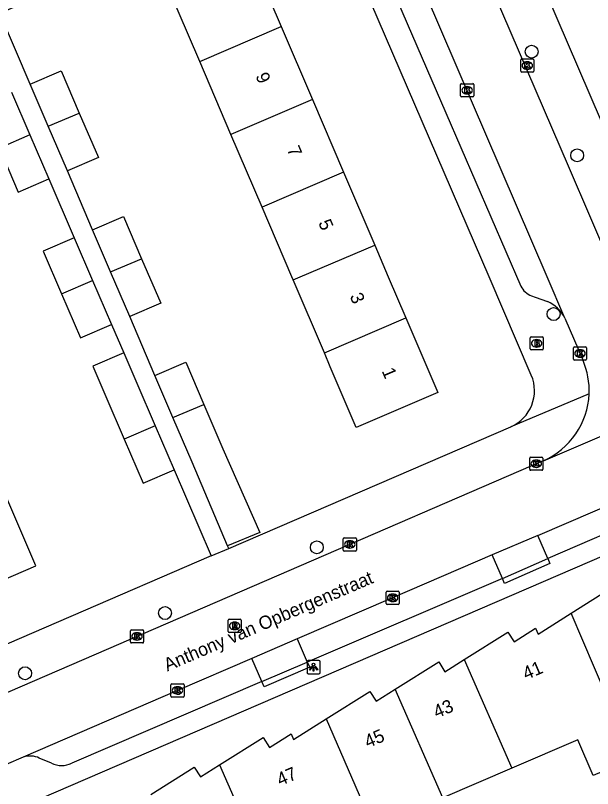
# Model space of a CAD drawing. Extents: x 159353 to 160616, y 385893 to 387321.
# Drawn here: x 159601.3 to 159645.1, y 386211.2 to 386269.8 of the extents above; entities that cross this region are included whole.
import ezdxf

# ---------------------------------------------------------------- set-up
doc = ezdxf.new("R2010")
doc.units = 0
for name, color, linetype in [('IMGEO_Boom', 7, 'Continuous'), ('IMGEO_Brandkraan', 7, 'Continuous'), ('IMGEO_Kolk', 7, 'Continuous'), ('IMGEO_Lichtpunt', 7, 'Continuous'), ('IMGEO_Openbare_ruimte_label', 7, 'Continuous'), ('IMGEO_Pand', 7, 'Continuous'), ('IMGEO_Pand_nummerreeks', 7, 'Continuous'), ('IMGEO_Rijbaan_lokaal_open', 7, 'Continuous'), ('IMGEO_Rioolput', 7, 'Continuous'), ('IMGEO_Voetpad_open', 7, 'Continuous')]:
    doc.layers.add(name, color=color, linetype=linetype)

msp = doc.modelspace()

# ---------------------------------------------------------------- linework, layer by layer
at = {"layer": 'IMGEO_Boom'}
for centre in [(159640.483, 386267.073), (159643.936, 386259.215), (159642.147, 386247.184), (159624.194, 386229.502), (159612.678, 386224.523), (159602.065, 386219.96)]:
    msp.add_circle(centre, 0.489, dxfattribs=at)
at = {"layer": 'IMGEO_Brandkraan'}
for p, q in [((159640.366, 386244.54), (159640.366, 386245.392)), ((159640.441, 386245.466), (159641.293, 386245.466)), ((159641.367, 386245.392), (159641.367, 386244.54)), ((159640.854, 386245.246), (159640.879, 386245.246)), ((159641.293, 386244.466), (159640.441, 386244.466)), ((159640.877, 386244.686), (159640.852, 386244.686))]:
    msp.add_line(p, q, dxfattribs=at)
for points in [[(159640.366, 386244.54), (159640.366, 386245.392)], [(159640.441, 386245.466), (159641.293, 386245.466)], [(159641.367, 386245.392), (159641.367, 386244.54)], [(159640.714, 386245.166), (159640.714, 386244.766), (159640.927, 386244.766)], [(159640.945, 386245.166), (159640.714, 386245.166)], [(159640.893, 386245.085), (159640.839, 386245.085), (159640.839, 386245.009)], [(159640.839, 386245.009), (159640.892, 386245.009)], [(159640.901, 386244.933), (159640.839, 386244.933), (159640.839, 386244.852)], [(159640.839, 386244.852), (159640.901, 386244.852)], [(159641.293, 386244.466), (159640.441, 386244.466)]]:
    msp.add_lwpolyline(points, dxfattribs=at)
for centre, radius, start, end in [((159640.443, 386245.39), 0.0765, 91.55205, 178.44795), ((159640.443, 386245.39), 0.0765, 91.55205, 178.44795), ((159641.291, 386245.39), 0.0765, 1.55205, 88.44795), ((159641.291, 386245.39), 0.0765, 1.55205, 88.44795), ((159640.894, 386245.047), 0.0379, 267.82845, 90.93552), ((159640.902, 386244.892), 0.0404, 269.87594, 90.50774), ((159640.933, 386245.017), 0.251, 268.66757, 293.53466), ((159640.949, 386245.021), 0.145, 59.4692, 91.53667), ((159640.974, 386245.068), 0.0922, 285.51372, 58.15012), ((159640.979, 386244.876), 0.105, 301.31148, 78.98903), ((159640.443, 386244.542), 0.0765, 181.55205, 268.44795), ((159640.443, 386244.542), 0.0765, 181.55205, 268.44795), ((159641.291, 386244.542), 0.0765, 271.55205, 358.44795), ((159641.291, 386244.542), 0.0765, 271.55205, 358.44795)]:
    msp.add_arc(centre, radius, start, end, dxfattribs=at)
for centre, major_axis, ratio, start_param, end_param in [((159640.853, 386244.966), (-0.387, 0.002), 0.722429, 4.712389, 7.853982), ((159640.878, 386244.966), (-0.39, 0.002), 0.717154, 1.570796, 4.712389)]:
    msp.add_ellipse(centre, major_axis=major_axis, ratio=ratio, start_param=start_param, end_param=end_param, dxfattribs=at)
at = {"layer": 'IMGEO_Kolk'}
for p, q in [((159639.657, 386265.598), (159639.657, 386266.45)), ((159639.732, 386266.524), (159640.584, 386266.524)), ((159640.658, 386266.45), (159640.658, 386265.598)), ((159640.145, 386266.304), (159640.17, 386266.304)), ((159640.584, 386265.524), (159639.732, 386265.524)), ((159640.168, 386265.744), (159640.143, 386265.744)), ((159635.166, 386264.649), (159636.018, 386264.649)), ((159635.091, 386263.723), (159635.091, 386264.575)), ((159635.579, 386264.429), (159635.604, 386264.429)), ((159636.092, 386264.575), (159636.092, 386263.723)), ((159636.018, 386263.649), (159635.166, 386263.649)), ((159635.602, 386263.869), (159635.577, 386263.869)), ((159643.649, 386243.773), (159643.649, 386244.625)), ((159643.724, 386244.699), (159644.576, 386244.699)), ((159644.137, 386244.479), (159644.162, 386244.479)), ((159644.65, 386244.625), (159644.65, 386243.773)), ((159644.576, 386243.699), (159643.724, 386243.699)), ((159644.16, 386243.919), (159644.135, 386243.919)), ((159640.334, 386235.419), (159640.334, 386236.271)), ((159640.409, 386236.345), (159641.261, 386236.345)), ((159640.822, 386236.125), (159640.847, 386236.125)), ((159641.335, 386236.271), (159641.335, 386235.419)), ((159641.261, 386235.345), (159640.409, 386235.345)), ((159640.845, 386235.565), (159640.82, 386235.565)), ((159626.192, 386229.301), (159626.192, 386230.153)), ((159626.267, 386230.227), (159627.119, 386230.227)), ((159627.193, 386230.153), (159627.193, 386229.301)), ((159626.68, 386230.007), (159626.705, 386230.007)), ((159627.119, 386229.227), (159626.267, 386229.227)), ((159626.703, 386229.447), (159626.678, 386229.447)), ((159629.441, 386225.253), (159629.441, 386226.105)), ((159629.516, 386226.179), (159630.368, 386226.179)), ((159629.929, 386225.959), (159629.954, 386225.959)), ((159630.442, 386226.105), (159630.442, 386225.253)), ((159629.952, 386225.399), (159629.927, 386225.399)), ((159630.368, 386225.179), (159629.516, 386225.179)), ((159610.055, 386222.331), (159610.055, 386223.183)), ((159610.13, 386223.257), (159610.982, 386223.257)), ((159610.543, 386223.037), (159610.568, 386223.037)), ((159611.056, 386223.183), (159611.056, 386222.331)), ((159610.566, 386222.477), (159610.541, 386222.477)), ((159610.982, 386222.257), (159610.13, 386222.257)), ((159613.126, 386218.232), (159613.126, 386219.084)), ((159613.201, 386219.158), (159614.053, 386219.158)), ((159613.614, 386218.938), (159613.639, 386218.938)), ((159614.127, 386219.084), (159614.127, 386218.232)), ((159613.637, 386218.378), (159613.612, 386218.378)), ((159614.053, 386218.158), (159613.201, 386218.158))]:
    msp.add_line(p, q, dxfattribs=at)
for points in [[(159639.657, 386265.598), (159639.657, 386266.45)], [(159639.732, 386266.524), (159640.584, 386266.524)], [(159640.658, 386266.45), (159640.658, 386265.598)], [(159639.978, 386266.224), (159640.101, 386266.224), (159640.101, 386266.073), (159640.231, 386266.224), (159640.395, 386266.224), (159640.249, 386266.073), (159640.402, 386265.824), (159640.25, 386265.824), (159640.165, 386265.988), (159640.101, 386265.921), (159640.101, 386265.824), (159639.978, 386265.824), (159639.978, 386266.224)], [(159640.584, 386265.524), (159639.732, 386265.524)], [(159635.166, 386264.649), (159636.018, 386264.649)], [(159635.091, 386263.723), (159635.091, 386264.575)], [(159635.412, 386264.349), (159635.535, 386264.349), (159635.535, 386264.198), (159635.665, 386264.349), (159635.829, 386264.349), (159635.683, 386264.198), (159635.836, 386263.949), (159635.684, 386263.949), (159635.599, 386264.113), (159635.535, 386264.046), (159635.535, 386263.949), (159635.412, 386263.949), (159635.412, 386264.349)], [(159636.092, 386264.575), (159636.092, 386263.723)], [(159636.018, 386263.649), (159635.166, 386263.649)], [(159643.649, 386243.773), (159643.649, 386244.625)], [(159643.724, 386244.699), (159644.576, 386244.699)], [(159643.97, 386244.399), (159644.093, 386244.399), (159644.093, 386244.248), (159644.223, 386244.399), (159644.387, 386244.399), (159644.241, 386244.248), (159644.394, 386243.999), (159644.242, 386243.999), (159644.157, 386244.163), (159644.093, 386244.096), (159644.093, 386243.999), (159643.97, 386243.999), (159643.97, 386244.399)], [(159644.65, 386244.625), (159644.65, 386243.773)], [(159644.576, 386243.699), (159643.724, 386243.699)], [(159640.334, 386235.419), (159640.334, 386236.271)], [(159640.409, 386236.345), (159641.261, 386236.345)], [(159640.655, 386236.045), (159640.778, 386236.045), (159640.778, 386235.894), (159640.908, 386236.045), (159641.072, 386236.045), (159640.926, 386235.894), (159641.079, 386235.645), (159640.927, 386235.645), (159640.842, 386235.809), (159640.778, 386235.742), (159640.778, 386235.645), (159640.655, 386235.645), (159640.655, 386236.045)], [(159641.335, 386236.271), (159641.335, 386235.419)], [(159641.261, 386235.345), (159640.409, 386235.345)], [(159626.192, 386229.301), (159626.192, 386230.153)], [(159626.267, 386230.227), (159627.119, 386230.227)], [(159627.193, 386230.153), (159627.193, 386229.301)], [(159626.513, 386229.927), (159626.636, 386229.927), (159626.636, 386229.776), (159626.766, 386229.927), (159626.93, 386229.927), (159626.784, 386229.776), (159626.937, 386229.527), (159626.785, 386229.527), (159626.7, 386229.691), (159626.636, 386229.624), (159626.636, 386229.527), (159626.513, 386229.527), (159626.513, 386229.927)], [(159627.119, 386229.227), (159626.267, 386229.227)], [(159629.441, 386225.253), (159629.441, 386226.105)], [(159629.516, 386226.179), (159630.368, 386226.179)], [(159630.442, 386226.105), (159630.442, 386225.253)], [(159629.762, 386225.879), (159629.885, 386225.879), (159629.885, 386225.728), (159630.015, 386225.879), (159630.179, 386225.879), (159630.033, 386225.728), (159630.186, 386225.479), (159630.034, 386225.479), (159629.949, 386225.643), (159629.885, 386225.576), (159629.885, 386225.479), (159629.762, 386225.479), (159629.762, 386225.879)], [(159630.368, 386225.179), (159629.516, 386225.179)], [(159610.055, 386222.331), (159610.055, 386223.183)], [(159610.13, 386223.257), (159610.982, 386223.257)], [(159611.056, 386223.183), (159611.056, 386222.331)], [(159610.376, 386222.957), (159610.499, 386222.957), (159610.499, 386222.806), (159610.629, 386222.957), (159610.793, 386222.957), (159610.647, 386222.806), (159610.8, 386222.557), (159610.648, 386222.557), (159610.563, 386222.721), (159610.499, 386222.654), (159610.499, 386222.557), (159610.376, 386222.557), (159610.376, 386222.957)], [(159610.982, 386222.257), (159610.13, 386222.257)], [(159613.126, 386218.232), (159613.126, 386219.084)], [(159613.201, 386219.158), (159614.053, 386219.158)], [(159614.127, 386219.084), (159614.127, 386218.232)], [(159613.447, 386218.858), (159613.57, 386218.858), (159613.57, 386218.707), (159613.7, 386218.858), (159613.864, 386218.858), (159613.718, 386218.707), (159613.871, 386218.458), (159613.719, 386218.458), (159613.634, 386218.622), (159613.57, 386218.555), (159613.57, 386218.458), (159613.447, 386218.458), (159613.447, 386218.858)], [(159614.053, 386218.158), (159613.201, 386218.158)]]:
    msp.add_lwpolyline(points, dxfattribs=at)
for centre, start, end in [((159639.734, 386266.448), 91.55205, 178.44795), ((159639.734, 386266.448), 91.55205, 178.44795), ((159640.582, 386266.448), 1.55205, 88.44795), ((159640.582, 386266.448), 1.55205, 88.44795), ((159639.734, 386265.6), 181.55205, 268.44795), ((159639.734, 386265.6), 181.55205, 268.44795), ((159640.582, 386265.6), 271.55205, 358.44795), ((159640.582, 386265.6), 271.55205, 358.44795), ((159635.168, 386264.573), 91.55205, 178.44795), ((159635.168, 386264.573), 91.55205, 178.44795), ((159636.016, 386264.573), 1.55205, 88.44795), ((159636.016, 386264.573), 1.55205, 88.44795), ((159635.168, 386263.725), 181.55205, 268.44795), ((159635.168, 386263.725), 181.55205, 268.44795), ((159636.016, 386263.725), 271.55205, 358.44795), ((159636.016, 386263.725), 271.55205, 358.44795), ((159643.726, 386244.623), 91.55205, 178.44795), ((159643.726, 386244.623), 91.55205, 178.44795), ((159644.574, 386244.623), 1.55205, 88.44795), ((159644.574, 386244.623), 1.55205, 88.44795), ((159643.726, 386243.775), 181.55205, 268.44795), ((159643.726, 386243.775), 181.55205, 268.44795), ((159644.574, 386243.775), 271.55205, 358.44795), ((159644.574, 386243.775), 271.55205, 358.44795), ((159640.411, 386236.269), 91.55205, 178.44795), ((159640.411, 386236.269), 91.55205, 178.44795), ((159641.259, 386236.269), 1.55205, 88.44795), ((159641.259, 386236.269), 1.55205, 88.44795), ((159640.411, 386235.421), 181.55205, 268.44795), ((159640.411, 386235.421), 181.55205, 268.44795), ((159641.259, 386235.421), 271.55205, 358.44795), ((159641.259, 386235.421), 271.55205, 358.44795), ((159626.269, 386230.151), 91.55205, 178.44795), ((159626.269, 386230.151), 91.55205, 178.44795), ((159627.117, 386230.151), 1.55205, 88.44795), ((159627.117, 386230.151), 1.55205, 88.44795), ((159626.269, 386229.303), 181.55205, 268.44795), ((159626.269, 386229.303), 181.55205, 268.44795), ((159627.117, 386229.303), 271.55205, 358.44795), ((159627.117, 386229.303), 271.55205, 358.44795), ((159629.518, 386226.103), 91.55205, 178.44795), ((159629.518, 386226.103), 91.55205, 178.44795), ((159630.366, 386226.103), 1.55205, 88.44795), ((159630.366, 386226.103), 1.55205, 88.44795), ((159629.518, 386225.255), 181.55205, 268.44795), ((159629.518, 386225.255), 181.55205, 268.44795), ((159630.366, 386225.255), 271.55205, 358.44795), ((159630.366, 386225.255), 271.55205, 358.44795), ((159610.132, 386223.181), 91.55205, 178.44795), ((159610.132, 386223.181), 91.55205, 178.44795), ((159610.98, 386223.181), 1.55205, 88.44795), ((159610.98, 386223.181), 1.55205, 88.44795), ((159610.132, 386222.333), 181.55205, 268.44795), ((159610.132, 386222.333), 181.55205, 268.44795), ((159610.98, 386222.333), 271.55205, 358.44795), ((159610.98, 386222.333), 271.55205, 358.44795), ((159613.203, 386219.082), 91.55205, 178.44795), ((159613.203, 386219.082), 91.55205, 178.44795), ((159614.051, 386219.082), 1.55205, 88.44795), ((159614.051, 386219.082), 1.55205, 88.44795), ((159613.203, 386218.234), 181.55205, 268.44795), ((159613.203, 386218.234), 181.55205, 268.44795), ((159614.051, 386218.234), 271.55205, 358.44795), ((159614.051, 386218.234), 271.55205, 358.44795)]:
    msp.add_arc(centre, 0.0765, start, end, dxfattribs=at)
for centre, major_axis, ratio, start_param, end_param in [((159640.144, 386266.024), (-0.387, 0.002), 0.722429, 4.712389, 7.853982), ((159640.169, 386266.024), (-0.39, 0.002), 0.717154, 1.570796, 4.712389), ((159635.578, 386264.149), (-0.387, 0.002), 0.722429, 4.712389, 7.853982), ((159635.603, 386264.149), (-0.39, 0.002), 0.717154, 1.570796, 4.712389), ((159644.136, 386244.199), (-0.387, 0.002), 0.722429, 4.712389, 7.853982), ((159644.161, 386244.199), (-0.39, 0.002), 0.717154, 1.570796, 4.712389), ((159640.821, 386235.845), (-0.387, 0.002), 0.722429, 4.712389, 7.853982), ((159640.846, 386235.845), (-0.39, 0.002), 0.717154, 1.570796, 4.712389), ((159626.679, 386229.727), (-0.387, 0.002), 0.722429, 4.712389, 7.853982), ((159626.704, 386229.727), (-0.39, 0.002), 0.717154, 1.570796, 4.712389), ((159629.928, 386225.679), (-0.387, 0.002), 0.722429, 4.712389, 7.853982), ((159629.953, 386225.679), (-0.39, 0.002), 0.717154, 1.570796, 4.712389), ((159610.542, 386222.757), (-0.387, 0.002), 0.722429, 4.712389, 7.853982), ((159610.567, 386222.757), (-0.39, 0.002), 0.717154, 1.570796, 4.712389), ((159613.613, 386218.658), (-0.387, 0.002), 0.722429, 4.712389, 7.853982), ((159613.638, 386218.658), (-0.39, 0.002), 0.717154, 1.570796, 4.712389)]:
    msp.add_ellipse(centre, major_axis=major_axis, ratio=ratio, start_param=start_param, end_param=end_param, dxfattribs=at)
at = {"layer": 'IMGEO_Lichtpunt'}
for p, q in [((159623.446, 386220.825), (159623.446, 386220.018)), ((159623.446, 386220.825), (159623.446, 386220.018)), ((159624.348, 386220.92), (159623.54, 386220.92)), ((159624.348, 386220.92), (159623.54, 386220.92)), ((159624.442, 386220.018), (159624.442, 386220.825)), ((159624.442, 386220.018), (159624.442, 386220.825)), ((159623.54, 386219.924), (159624.348, 386219.924)), ((159623.54, 386219.924), (159624.348, 386219.924))]:
    msp.add_line(p, q, dxfattribs=at)
for points in [[(159623.82, 386220.489), (159623.859, 386220.461), (159623.671, 386220.199), (159623.633, 386220.226), (159623.82, 386220.489)], [(159623.922, 386220.441), (159623.969, 386220.441), (159623.969, 386220.119), (159623.922, 386220.119), (159623.922, 386220.441)], [(159624.032, 386220.461), (159624.07, 386220.488), (159624.257, 386220.226), (159624.218, 386220.198), (159624.032, 386220.461)]]:
    msp.add_lwpolyline(points, dxfattribs=at)
msp.add_circle((159623.945, 386220.623), 0.0994, dxfattribs=at)
for centre, start, end in [((159623.54, 386220.825), 90, 180), ((159623.54, 386220.825), 90, 180), ((159624.348, 386220.825), 0, 90), ((159624.348, 386220.825), 0, 90), ((159623.54, 386220.018), 180, 270), ((159623.54, 386220.018), 180, 270), ((159624.348, 386220.018), 270, 0), ((159624.348, 386220.018), 270, 360)]:
    msp.add_arc(centre, 0.0946, start, end, dxfattribs=at)
at = {"layer": 'IMGEO_Pand'}
for points in [[(159615.313, 386266.328), (159612.891, 386271.987), (159618.666, 386274.459), (159619.07, 386274.632), (159621.493, 386268.971)], [(159615.313, 386266.328), (159621.493, 386268.971)], [(159621.493, 386268.971), (159623.855, 386263.452)], [(159617.675, 386260.809), (159615.313, 386266.328)], [(159602.454, 386264.604), (159604.798, 386265.613), (159606.173, 386262.419)], [(159603.827, 386261.416), (159602.454, 386264.604)], [(159601.044, 386263.997), (159602.436, 386260.763)], [(159623.855, 386263.452), (159617.675, 386260.809)], [(159623.855, 386263.452), (159626.218, 386257.932)], [(159603.827, 386261.416), (159606.173, 386262.419)], [(159606.173, 386262.419), (159607.625, 386259.046), (159605.282, 386258.037)], [(159605.282, 386258.037), (159603.827, 386261.416)], [(159602.436, 386260.763), (159600.092, 386259.755)], [(159602.436, 386260.763), (159603.871, 386257.43)], [(159620.037, 386255.288), (159617.675, 386260.809)], [(159600.092, 386259.755), (159601.528, 386256.421), (159603.871, 386257.43)], [(159626.218, 386257.932), (159620.037, 386255.288)], [(159626.218, 386257.932), (159628.58, 386252.413)], [(159622.399, 386249.769), (159622.3, 386250), (159620.037, 386255.288)], [(159607.178, 386253.564), (159609.522, 386254.573), (159610.897, 386251.378)], [(159608.551, 386250.375), (159607.178, 386253.564)], [(159605.79, 386252.967), (159603.446, 386251.958), (159604.838, 386248.726)], [(159605.79, 386252.967), (159607.182, 386249.734)], [(159622.399, 386249.769), (159622.939, 386250), (159628.58, 386252.413)], [(159628.58, 386252.413), (159629.613, 386250), (159630.943, 386246.892)], [(159608.551, 386250.375), (159610.897, 386251.378)], [(159610.897, 386251.378), (159612.349, 386248.006), (159610.006, 386246.997)], [(159610.006, 386246.997), (159608.551, 386250.375)], [(159604.838, 386248.726), (159607.182, 386249.734)], [(159607.182, 386249.734), (159608.617, 386246.4)], [(159624.761, 386244.249), (159622.399, 386249.769)], [(159604.838, 386248.726), (159606.274, 386245.391), (159608.617, 386246.4)], [(159630.943, 386246.892), (159633.364, 386241.237), (159627.182, 386238.591), (159625.215, 386243.188), (159624.761, 386244.249)], [(159624.761, 386244.249), (159630.943, 386246.892)], [(159609.543, 386244.246), (159607.199, 386243.237), (159608.193, 386240.928), (159609.585, 386237.695)], [(159609.543, 386244.246), (159610.537, 386241.937), (159611.929, 386238.703)], [(159611.902, 386242.525), (159614.246, 386243.534), (159615.62, 386240.341)], [(159613.274, 386239.338), (159611.902, 386242.525)], [(159613.274, 386239.338), (159615.62, 386240.341)], [(159615.62, 386240.341), (159617.073, 386236.967), (159619.866, 386230.62), (159617.427, 386229.607)], [(159617.427, 386229.607), (159614.73, 386235.958), (159613.274, 386239.338)], [(159611.929, 386238.703), (159609.585, 386237.695)], [(159611.929, 386238.703), (159613.364, 386235.37)], [(159609.585, 386237.695), (159611.021, 386234.361), (159613.364, 386235.37)], [(159594.223, 386231.089), (159596.654, 386225.434), (159602.877, 386228.109), (159600.901, 386232.702), (159600.444, 386233.764)], [(159643.477, 386224.504), (159646.775, 386226.583), (159647.253, 386225.822), (159648.718, 386226.757)], [(159635.36, 386220.992), (159638.668, 386223.087), (159639.151, 386222.344), (159640.786, 386223.381), (159640.967, 386222.922), (159643.477, 386224.504)], [(159647.026, 386216.238), (159643.477, 386224.504)], [(159630.129, 386218.747), (159633.439, 386220.83), (159633.907, 386220.071), (159635.36, 386220.992)], [(159635.36, 386220.992), (159638.977, 386212.765)], [(159624.897, 386216.503), (159628.199, 386218.58), (159628.698, 386217.846), (159630.129, 386218.747)], [(159633.736, 386210.511), (159630.129, 386218.747)], [(159616.818, 386213.01), (159620.133, 386215.095), (159620.603, 386214.334), (159622.24, 386215.38), (159622.416, 386214.942), (159624.897, 386216.503)], [(159624.897, 386216.503), (159628.483, 386208.251)], [(159647.026, 386216.238), (159648.196, 386213.512), (159645.16, 386212.206), (159643.991, 386214.922), (159638.977, 386212.765)], [(159611.598, 386210.764), (159614.883, 386212.836), (159615.377, 386212.104), (159616.818, 386213.01)], [(159616.818, 386213.01), (159620.429, 386204.787)], [(159638.977, 386212.765), (159633.736, 386210.511)]]:
    msp.add_lwpolyline(points, dxfattribs=at)
at = {"layer": 'IMGEO_Rijbaan_lokaal_open'}
for points in [[(159643.001, 386246.882), (159641.663, 386250), (159632.443, 386271.492), (159613.771, 386314.865), (159607.659, 386329.022)], [(159648.867, 386245.481), (159648.36, 386246.569), (159643.273, 386258.391), (159633.881, 386280.227)], [(159643.001, 386246.882), (159644.38, 386243.667)], [(159641.358, 386236.07), (159641.394, 386236.065), (159656.656, 386242.615), (159656.655, 386242.648)], [(159640.951, 386230.412), (159647.463, 386233.211), (159656.177, 386236.974)], [(159641.358, 386236.07), (159622.074, 386227.728), (159596.201, 386216.558), (159596.035, 386216.489), (159595.536, 386216.317), (159595.024, 386216.19), (159594.502, 386216.11), (159593.975, 386216.076), (159593.796, 386216.08)], [(159640.951, 386230.412), (159637.499, 386228.928)], [(159641.701, 386228.667), (159640.951, 386230.412)], [(159637.499, 386228.928), (159629.941, 386225.68), (159622.711, 386222.569)], [(159638.262, 386227.153), (159637.499, 386228.928)], [(159638.262, 386227.153), (159641.701, 386228.667)], [(159622.711, 386222.569), (159619.263, 386221.085)], [(159622.711, 386222.569), (159623.466, 386220.812)], [(159619.263, 386221.085), (159613.626, 386218.659), (159601.918, 386213.607)], [(159620.013, 386219.343), (159619.263, 386221.085)], [(159620.013, 386219.343), (159623.466, 386220.812)], [(159601.918, 386213.607), (159598.031, 386211.942), (159597.55, 386211.688), (159597.094, 386211.391), (159596.666, 386211.055), (159596.27, 386210.683), (159596.01, 386210.39)]]:
    msp.add_lwpolyline(points, dxfattribs=at)
for centre, radius, start, end in [((159639.069, 386241.385), 5.78, 357.5005, 23.25242), ((159639.057, 386241.386), 5.792, 293.40442, 357.49884)]:
    msp.add_arc(centre, radius, start, end, dxfattribs=at)
at = {"layer": 'IMGEO_Rioolput'}
for p, q in [((159617.457, 386223.126), (159617.457, 386223.978)), ((159617.532, 386224.052), (159618.384, 386224.052)), ((159617.945, 386223.832), (159617.97, 386223.832)), ((159618.458, 386223.978), (159618.458, 386223.126)), ((159618.384, 386223.052), (159617.532, 386223.052)), ((159617.968, 386223.272), (159617.943, 386223.272))]:
    msp.add_line(p, q, dxfattribs=at)
for points in [[(159617.457, 386223.126), (159617.457, 386223.978)], [(159617.532, 386224.052), (159618.384, 386224.052)], [(159618.046, 386223.75), (159617.794, 386223.752), (159617.794, 386223.352)], [(159617.972, 386223.671), (159617.918, 386223.671), (159617.918, 386223.59)], [(159618.458, 386223.978), (159618.458, 386223.126)], [(159618.384, 386223.052), (159617.532, 386223.052)], [(159617.794, 386223.352), (159617.918, 386223.352), (159617.918, 386223.514), (159617.929, 386223.514)], [(159617.918, 386223.59), (159617.97, 386223.59)], [(159617.976, 386223.485), (159618.047, 386223.352), (159618.187, 386223.352), (159618.122, 386223.478)]]:
    msp.add_lwpolyline(points, dxfattribs=at)
for centre, radius, start, end in [((159617.534, 386223.976), 0.0765, 91.55205, 178.44795), ((159617.534, 386223.976), 0.0765, 91.55205, 178.44795), ((159617.978, 386223.575), 0.0964, 77.00612, 93.18647), ((159617.992, 386223.632), 0.0378, 276.66336, 79.67722), ((159618.045, 386223.64), 0.109, 350.36119, 89.41601), ((159618.043, 386223.64), 0.112, 277.58423, 350.98172), ((159618.382, 386223.976), 0.0765, 1.55205, 88.44795), ((159618.382, 386223.976), 0.0765, 1.55205, 88.44795), ((159617.534, 386223.128), 0.0765, 181.55205, 268.44795), ((159617.534, 386223.128), 0.0765, 181.55205, 268.44795), ((159617.928, 386223.461), 0.0533, 26.02933, 88.69889), ((159617.954, 386223.779), 0.19, 274.7715, 282.96867), ((159618.027, 386223.425), 0.108, 29.51342, 73.79051), ((159618.382, 386223.128), 0.0765, 271.55205, 358.44795), ((159618.382, 386223.128), 0.0765, 271.55205, 358.44795)]:
    msp.add_arc(centre, radius, start, end, dxfattribs=at)
for centre, major_axis, ratio, start_param, end_param in [((159617.944, 386223.552), (-0.387, 0.002), 0.722429, 4.712389, 7.853982), ((159617.969, 386223.552), (-0.39, 0.002), 0.717154, 1.570796, 4.712389)]:
    msp.add_ellipse(centre, major_axis=major_axis, ratio=ratio, start_param=start_param, end_param=end_param, dxfattribs=at)
at = {"layer": 'IMGEO_Voetpad_open'}
for points in [[(159635.593, 386285.426), (159650.846, 386250), (159651.931, 386247.481)], [(159602.454, 386264.604), (159600.13, 386270.003), (159624.18, 386280.355), (159624.568, 386279.454)], [(159627.387, 386277.707), (159633.968, 386262.437), (159639.667, 386249.309)], [(159640.458, 386242.56), (159637.254, 386250), (159625.432, 386277.449)], [(159607.178, 386253.564), (159605.282, 386258.037)], [(159603.871, 386257.43), (159605.79, 386252.967)], [(159700.471, 386252.381), (159694.949, 386250), (159599.575, 386208.876)], [(159640.474, 386248.563), (159640.747, 386248.459), (159641.673, 386248.126)], [(159611.902, 386242.525), (159610.006, 386246.997)], [(159608.617, 386246.4), (159609.543, 386244.246)], [(159644.844, 386241.133), (159638.904, 386238.638), (159638.895, 386238.638)], [(159617.505, 386229.426), (159638.895, 386238.638)], [(159613.364, 386235.37), (159616.171, 386228.852)], [(159656.936, 386235.216), (159641.701, 386228.667)], [(159617.505, 386229.426), (159617.427, 386229.607)], [(159616.171, 386228.852), (159617.505, 386229.426)], [(159616.171, 386228.852), (159594.861, 386219.674)], [(159641.701, 386228.667), (159641.868, 386228.269), (159638.432, 386226.756), (159638.262, 386227.153)], [(159638.262, 386227.153), (159623.466, 386220.812)], [(159623.466, 386220.812), (159623.657, 386220.412), (159620.194, 386218.926), (159620.013, 386219.343)], [(159620.013, 386219.343), (159605.603, 386213.141)], [(159604.065, 386213.14), (159603.143, 386213.534)]]:
    msp.add_lwpolyline(points, dxfattribs=at)
for centre, radius, start, end in [((159641.002, 386249.944), 1.478, 205.42426, 249.07445), ((159640.669, 386245.724), 2.604, 26.41656, 67.3246), ((159637.712, 386241.382), 2.988, 293.31708, 23.22626), ((159602.435, 386211.974), 1.713, 65.59615, 107.5832), ((159604.833, 386214.748), 1.782, 244.46738, 295.60713)]:
    msp.add_arc(centre, radius, start, end, dxfattribs=at)

# ---------------------------------------------------------------- texts
at = {"layer": 'IMGEO_Openbare_ruimte_label'}
msp.add_text('Anthony van Opbergenstraat', height=1, rotation=23.25876, dxfattribs=at).set_placement((159612.85, 386220.084))
at = {"layer": 'IMGEO_Pand_nummerreeks'}
for s, rotation, p in [('9', 293.17229, (159619.52, 386265.245)), ('7', 293.17229, (159621.903, 386259.679)), ('5', 293.17229, (159624.285, 386254.113)), ('3', 293.17229, (159626.667, 386248.548)), ('1', 293.17229, (159629.095, 386242.878)), ('41', 23.16468, (159640.061, 386219.436)), ('43', 23.32916, (159633.286, 386216.526)), ('45', 23.33084, (159628.06, 386214.271)), ('47', 23.42824, (159621.413, 386211.395))]:
    msp.add_text(s, height=1, rotation=rotation, dxfattribs=at).set_placement(p)

doc.saveas('drawing.dxf')
